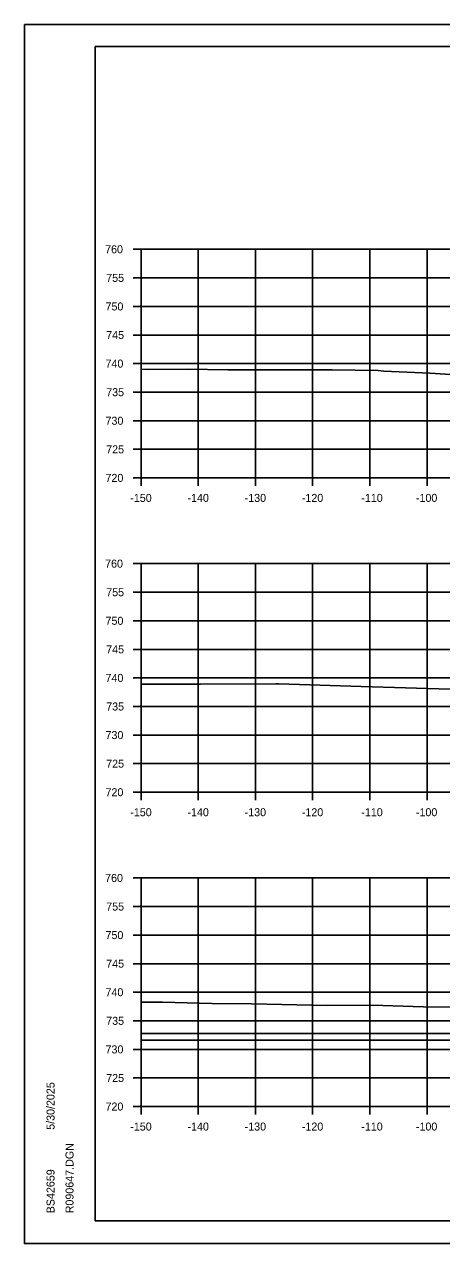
# Model space of a CAD drawing. Extents: x 1202951 to 1376887, y 378065 to 728038.
# Drawn here: x 1372926.7 to 1372999.7, y 380949.1 to 381162.4 of the extents above; entities that cross this region are included whole.
import ezdxf

# ---------------------------------------------------------------- set-up
doc = ezdxf.new("R2010")
doc.units = 0
for name, color, linetype in [('Default', 7, 'Continuous'), ('R_Axis', 7, 'Continuous'), ('R_Axis Annot', 7, 'Continuous'), ('R_Exist Surface', 7, 'Continuous'), ('R_Grid', 7, 'Continuous'), ('R_No Plot', 7, 'Continuous')]:
    doc.layers.add(name, color=color, linetype=linetype)

msp = doc.modelspace()

# ---------------------------------------------------------------- linework, layer by layer
at = {"layer": 'Default'}
for p, q in [((1372947.13, 380985.88), (1373247.13, 380985.88)), ((1372947.13, 380984.68), (1373247.13, 380984.68))]:
    msp.add_line(p, q, dxfattribs=at)
at = {"layer": 'R_Axis'}
for p, q in [((1372945.73, 381123.08), (1372947.13, 381123.08)), ((1372947.13, 381083.08), (1372947.13, 381123.08)), ((1372945.73, 381118.08), (1372947.13, 381118.08)), ((1372945.73, 381113.08), (1372947.13, 381113.08)), ((1372945.73, 381108.08), (1372947.13, 381108.08)), ((1372945.73, 381103.08), (1372947.13, 381103.08)), ((1372945.73, 381098.08), (1372947.13, 381098.08)), ((1372945.73, 381093.08), (1372947.13, 381093.08)), ((1372945.73, 381088.08), (1372947.13, 381088.08)), ((1372945.73, 381083.08), (1372947.13, 381083.08)), ((1372947.13, 381083.08), (1373247.13, 381083.08)), ((1372947.13, 381081.68), (1372947.13, 381083.08)), ((1372957.13, 381081.68), (1372957.13, 381083.08)), ((1372967.13, 381081.68), (1372967.13, 381083.08)), ((1372977.13, 381081.68), (1372977.13, 381083.08)), ((1372987.13, 381081.68), (1372987.13, 381083.08)), ((1372997.13, 381081.68), (1372997.13, 381083.08)), ((1372945.73, 381068.08), (1372947.13, 381068.08)), ((1372947.13, 381028.08), (1372947.13, 381068.08)), ((1372945.73, 381063.08), (1372947.13, 381063.08)), ((1372945.73, 381058.08), (1372947.13, 381058.08)), ((1372945.73, 381053.08), (1372947.13, 381053.08)), ((1372945.73, 381048.08), (1372947.13, 381048.08)), ((1372945.73, 381043.08), (1372947.13, 381043.08)), ((1372945.73, 381038.08), (1372947.13, 381038.08)), ((1372945.73, 381033.08), (1372947.13, 381033.08)), ((1372945.73, 381028.08), (1372947.13, 381028.08)), ((1372947.13, 381028.08), (1373247.13, 381028.08)), ((1372947.13, 381026.68), (1372947.13, 381028.08)), ((1372957.13, 381026.68), (1372957.13, 381028.08)), ((1372967.13, 381026.68), (1372967.13, 381028.08)), ((1372977.13, 381026.68), (1372977.13, 381028.08)), ((1372987.13, 381026.68), (1372987.13, 381028.08)), ((1372997.13, 381026.68), (1372997.13, 381028.08)), ((1372945.73, 381013.08), (1372947.13, 381013.08)), ((1372947.13, 380973.08), (1372947.13, 381013.08)), ((1372945.73, 381008.08), (1372947.13, 381008.08)), ((1372945.73, 381003.08), (1372947.13, 381003.08)), ((1372945.73, 380998.08), (1372947.13, 380998.08)), ((1372945.73, 380993.08), (1372947.13, 380993.08)), ((1372945.73, 380988.08), (1372947.13, 380988.08)), ((1372945.73, 380983.08), (1372947.13, 380983.08)), ((1372945.73, 380978.08), (1372947.13, 380978.08)), ((1372945.73, 380973.08), (1372947.13, 380973.08)), ((1372947.13, 380973.08), (1373247.13, 380973.08)), ((1372947.13, 380971.68), (1372947.13, 380973.08)), ((1372957.13, 380971.68), (1372957.13, 380973.08)), ((1372967.13, 380971.68), (1372967.13, 380973.08)), ((1372977.13, 380971.68), (1372977.13, 380973.08)), ((1372987.13, 380971.68), (1372987.13, 380973.08)), ((1372997.13, 380971.68), (1372997.13, 380973.08))]:
    msp.add_line(p, q, dxfattribs=at)
at = {"layer": 'R_Exist Surface'}
for points in [[(1372947.13, 381102.08), (1372948.29, 381102.06), (1372955.2, 381102.08), (1372962.33, 381101.97), (1372969.28, 381101.99), (1372980.54, 381102), (1372988.6, 381101.89), (1372989.57, 381101.75), (1372997.65, 381101.41), (1373007.66, 381100.75)], [(1372947.13, 381046.99), (1372956.82, 381047.01), (1372957.54, 381047), (1372970.72, 381047.04), (1372970.94, 381047.04), (1372971.22, 381047.04), (1372985.59, 381046.59), (1373001.13, 381046.13)], [(1372947.13, 380991.36), (1372950.89, 380991.35), (1372959.5, 380991.09), (1372966.42, 380991.07), (1372971.72, 380990.93), (1372979.56, 380990.77), (1372987.6, 380990.8), (1372996.49, 380990.52), (1373003.66, 380990.46)]]:
    msp.add_lwpolyline(points, dxfattribs=at)
at = {"layer": 'R_Grid'}
for p, q in [((1372947.13, 381123.08), (1373247.13, 381123.08)), ((1372947.13, 381083.08), (1372947.13, 381123.08)), ((1372957.13, 381083.08), (1372957.13, 381123.08)), ((1372967.13, 381083.08), (1372967.13, 381123.08)), ((1372977.13, 381083.08), (1372977.13, 381123.08)), ((1372987.13, 381083.08), (1372987.13, 381123.08)), ((1372997.13, 381083.08), (1372997.13, 381123.08)), ((1372947.13, 381118.08), (1373247.13, 381118.08)), ((1372947.13, 381113.08), (1373247.13, 381113.08)), ((1372947.13, 381108.08), (1373247.13, 381108.08)), ((1372947.13, 381103.08), (1373247.13, 381103.08)), ((1372947.13, 381098.08), (1373247.13, 381098.08)), ((1372947.13, 381093.08), (1373247.13, 381093.08)), ((1372947.13, 381088.08), (1373247.13, 381088.08)), ((1372947.13, 381083.08), (1373247.13, 381083.08)), ((1372947.13, 381068.08), (1373247.13, 381068.08)), ((1372947.13, 381028.08), (1372947.13, 381068.08)), ((1372957.13, 381028.08), (1372957.13, 381068.08)), ((1372967.13, 381028.08), (1372967.13, 381068.08)), ((1372977.13, 381028.08), (1372977.13, 381068.08)), ((1372987.13, 381028.08), (1372987.13, 381068.08)), ((1372997.13, 381028.08), (1372997.13, 381068.08)), ((1372947.13, 381063.08), (1373247.13, 381063.08)), ((1372947.13, 381058.08), (1373247.13, 381058.08)), ((1372947.13, 381053.08), (1373247.13, 381053.08)), ((1372947.13, 381053.08), (1373247.13, 381053.08)), ((1372947.13, 381048.08), (1373247.13, 381048.08)), ((1372947.13, 381043.08), (1373247.13, 381043.08)), ((1372947.13, 381038.08), (1373247.13, 381038.08)), ((1372947.13, 381033.08), (1373247.13, 381033.08)), ((1372947.13, 381028.08), (1373247.13, 381028.08)), ((1372947.13, 381013.08), (1373247.13, 381013.08)), ((1372947.13, 380973.08), (1372947.13, 381013.08)), ((1372957.13, 380973.08), (1372957.13, 381013.08)), ((1372967.13, 380973.08), (1372967.13, 381013.08)), ((1372977.13, 380973.08), (1372977.13, 381013.08)), ((1372987.13, 380973.08), (1372987.13, 381013.08)), ((1372997.13, 380973.08), (1372997.13, 381013.08)), ((1372947.13, 381008.08), (1373247.13, 381008.08)), ((1372947.13, 381003.08), (1373247.13, 381003.08)), ((1372947.13, 380998.08), (1373247.13, 380998.08)), ((1372947.13, 380993.08), (1373247.13, 380993.08)), ((1372947.13, 380988.08), (1373247.13, 380988.08)), ((1372947.13, 380983.08), (1373247.13, 380983.08)), ((1372947.13, 380978.08), (1373247.13, 380978.08)), ((1372947.13, 380973.08), (1373247.13, 380973.08))]:
    msp.add_line(p, q, dxfattribs=at)
at = {"layer": 'R_No Plot'}
for p, q in [((1372926.73, 381162.43), (1373260.07, 381162.43)), ((1372939.13, 381158.54), (1373255.31, 381158.54)), ((1372939.13, 380953.08), (1372939.13, 381158.54)), ((1372939.13, 380953.08), (1372939.13, 380953.08)), ((1373255.31, 380953.08), (1372939.13, 380953.08)), ((1372926.73, 380949.1), (1373260.07, 380949.1))]:
    msp.add_line(p, q, dxfattribs=at)
for points in [[(1372926.73, 381162.43), (1373260.07, 381162.43), (1373260.07, 380949.1), (1372926.73, 380949.1)], [(1373173.05, 381158.54), (1373192.67, 381158.54), (1373192.67, 381148.66), (1373208.79, 381148.66), (1373231.99, 381148.66), (1373231.99, 381124.33), (1373255.31, 381124.33), (1373255.31, 380953.08), (1372939.13, 380953.08), (1372939.13, 381158.54)]]:
    msp.add_lwpolyline(points, close=True, dxfattribs=at)

# ---------------------------------------------------------------- texts
at = {"layer": 'R_Axis Annot'}
for s, p in [('760', (1372940.84, 381122.38)), ('755', (1372941.03, 381117.38)), ('750', (1372940.91, 381112.38)), ('745', (1372941.03, 381107.38)), ('740', (1372940.91, 381102.38)), ('735', (1372941.03, 381097.38)), ('730', (1372940.91, 381092.38)), ('725', (1372941.03, 381087.38)), ('720', (1372940.91, 381082.38)), ('-150', (1372945.24, 381078.88)), ('-140', (1372955.24, 381078.88)), ('-130', (1372965.24, 381078.88)), ('-120', (1372975.24, 381078.88)), ('-110', (1372985.64, 381078.88)), ('-100', (1372995.19, 381078.88)), ('760', (1372940.84, 381067.38)), ('755', (1372941.03, 381062.38)), ('750', (1372940.91, 381057.38)), ('745', (1372941.03, 381052.38)), ('740', (1372940.91, 381047.38)), ('735', (1372941.03, 381042.38)), ('730', (1372940.91, 381037.38)), ('725', (1372941.03, 381032.38)), ('720', (1372940.91, 381027.38)), ('-150', (1372945.24, 381023.88)), ('-140', (1372955.24, 381023.88)), ('-130', (1372965.24, 381023.88)), ('-120', (1372975.24, 381023.88)), ('-110', (1372985.64, 381023.88)), ('-100', (1372995.19, 381023.88)), ('760', (1372940.84, 381012.38)), ('755', (1372941.03, 381007.38)), ('750', (1372940.91, 381002.38)), ('745', (1372941.03, 380997.38)), ('740', (1372940.91, 380992.38)), ('735', (1372941.03, 380987.38)), ('730', (1372940.91, 380982.38)), ('725', (1372941.03, 380977.38)), ('720', (1372940.91, 380972.38)), ('-150', (1372945.24, 380968.88)), ('-140', (1372955.24, 380968.88)), ('-130', (1372965.24, 380968.88)), ('-120', (1372975.24, 380968.88)), ('-110', (1372985.64, 380968.88)), ('-100', (1372995.19, 380968.88))]:
    msp.add_text(s, height=1.4, dxfattribs=at).set_placement(p)
at = {"layer": 'R_No Plot'}
for s, p in [('5/30/2025', (1372932, 380969.01)), ('R090647.DGN', (1372935.32, 380954.4)), ('BS42659', (1372932, 380954.4))]:
    msp.add_text(s, height=1.4, rotation=90, dxfattribs=at).set_placement(p)

doc.saveas('drawing.dxf')
